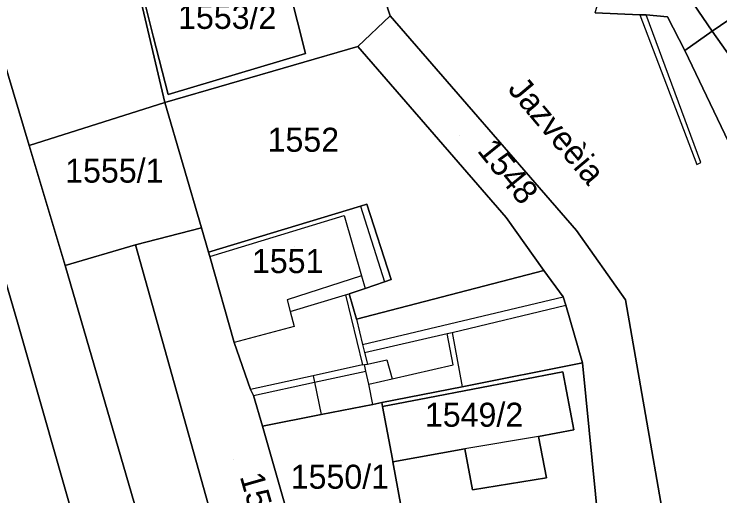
# Model space of a CAD drawing. Extents: x -263943 to -261149, y -1236934 to -1230686.
# Drawn here: x -262653.1 to -262594.4, y -1235050.6 to -1235010.5 of the extents above; entities that cross this region are included whole.
import ezdxf

# ---------------------------------------------------------------- set-up
doc = ezdxf.new("R2010")
doc.units = 0
for name, color, linetype in [('body_kn', 7, 'Continuous'), ('kladpar_druhypozemkov', 7, 'Continuous'), ('kladpar_hranice', 7, 'Continuous'), ('kladpar_parcelnecisla', 7, 'Continuous'), ('kladpar_plochy', 7, 'Continuous'), ('popisy', 7, 'Continuous'), ('zappar_hrandruhpozemk', 7, 'Continuous')]:
    doc.layers.add(name, color=color, linetype=linetype)

msp = doc.modelspace()

# ---------------------------------------------------------------- linework, layer by layer
at = {"layer": 'body_kn'}
for p, q in [((-262621.81, -1235010.67), (-262621.81, -1235010.67)), ((-262601.03, -1235010.58), (-262601.03, -1235010.58)), ((-262601.03, -1235010.58), (-262601.03, -1235010.58)), ((-262600.52, -1235010.58), (-262600.52, -1235010.58)), ((-262598.74, -1235010.75), (-262598.74, -1235010.75)), ((-262598.74, -1235010.75), (-262598.74, -1235010.75)), ((-262595.01, -1235011.94), (-262595.01, -1235011.94)), ((-262595.01, -1235011.94), (-262595.01, -1235011.94)), ((-262641.53, -1235012.36), (-262641.53, -1235012.36)), ((-262624.52, -1235013.21), (-262624.52, -1235013.21)), ((-262628.85, -1235013.81), (-262628.85, -1235013.81)), ((-262597.3, -1235013.55), (-262597.3, -1235013.55)), ((-262640.3, -1235017.2), (-262640.3, -1235017.2)), ((-262640.56, -1235017.88), (-262640.56, -1235017.88)), ((-262640.56, -1235017.88), (-262640.56, -1235017.88)), ((-262651.86, -1235021.45), (-262651.86, -1235021.45)), ((-262596.29, -1235023.03), (-262596.29, -1235023.03)), ((-262595.95, -1235022.86), (-262595.95, -1235022.86)), ((-262624.28, -1235026.51), (-262624.28, -1235026.51)), ((-262624.28, -1235026.51), (-262624.28, -1235026.51)), ((-262623.77, -1235026.35), (-262623.77, -1235026.35)), ((-262625.64, -1235027.28), (-262625.64, -1235027.28)), ((-262612.15, -1235027.44), (-262612.15, -1235027.44)), ((-262637.51, -1235028.3), (-262637.51, -1235028.3)), ((-262637.51, -1235028.3), (-262637.51, -1235028.3)), ((-262606.3, -1235028.54), (-262606.3, -1235028.54)), ((-262643.02, -1235029.74), (-262643.02, -1235029.74)), ((-262636.93, -1235030.35), (-262636.93, -1235030.35)), ((-262636.83, -1235030.71), (-262636.83, -1235030.71)), ((-262636.83, -1235030.71), (-262636.83, -1235030.71)), ((-262648.88, -1235031.44), (-262648.88, -1235031.44)), ((-262609.02, -1235031.85), (-262609.02, -1235031.85)), ((-262624.21, -1235032.3), (-262624.21, -1235032.3)), ((-262621.74, -1235032.62), (-262621.74, -1235032.62)), ((-262622.3, -1235032.81), (-262622.3, -1235032.81)), ((-262622.3, -1235032.81), (-262622.3, -1235032.81)), ((-262625.54, -1235033.9), (-262625.54, -1235033.9)), ((-262625.54, -1235033.9), (-262625.54, -1235033.9)), ((-262625.22, -1235033.8), (-262625.22, -1235033.8)), ((-262623.91, -1235033.36), (-262623.91, -1235033.36)), ((-262630.39, -1235034.31), (-262630.39, -1235034.31)), ((-262607.41, -1235034.05), (-262607.41, -1235034.05)), ((-262602.24, -1235034.3), (-262602.24, -1235034.3)), ((-262607.2, -1235034.76), (-262607.2, -1235034.76)), ((-262630.13, -1235035.28), (-262630.13, -1235035.28)), ((-262630.13, -1235035.28), (-262630.13, -1235035.28)), ((-262624.63, -1235035.92), (-262624.63, -1235035.92)), ((-262624.63, -1235035.92), (-262624.63, -1235035.92)), ((-262652.78, -1235036.35), (-262652.78, -1235036.35)), ((-262629.8, -1235036.52), (-262629.8, -1235036.52)), ((-262617.08, -1235037.1), (-262617.08, -1235037.1)), ((-262617.08, -1235037.1), (-262617.08, -1235037.1)), ((-262616.66, -1235037.02), (-262616.66, -1235037.02)), ((-262616.66, -1235037.02), (-262616.66, -1235037.02)), ((-262634.8, -1235037.87), (-262634.8, -1235037.87)), ((-262624.11, -1235038.02), (-262624.11, -1235038.02)), ((-262623.94, -1235038.7), (-262623.94, -1235038.7)), ((-262623.94, -1235038.7), (-262623.94, -1235038.7)), ((-262624.12, -1235039.73), (-262624.12, -1235039.73)), ((-262624.12, -1235039.73), (-262624.12, -1235039.73)), ((-262623.94, -1235039.7), (-262623.94, -1235039.7)), ((-262623.7, -1235039.65), (-262623.7, -1235039.65)), ((-262622.08, -1235039.31), (-262622.08, -1235039.31)), ((-262616.57, -1235039.73), (-262616.57, -1235039.73)), ((-262605.8, -1235039.56), (-262605.8, -1235039.56)), ((-262623.83, -1235040.23), (-262623.83, -1235040.23)), ((-262623.83, -1235040.23), (-262623.83, -1235040.23)), ((-262607.44, -1235040.31), (-262607.44, -1235040.31)), ((-262628.23, -1235040.63), (-262628.23, -1235040.63)), ((-262628.23, -1235040.63), (-262628.23, -1235040.63)), ((-262621.65, -1235040.88), (-262621.65, -1235040.88)), ((-262621.65, -1235040.88), (-262621.65, -1235040.88)), ((-262628.12, -1235041.17), (-262628.12, -1235041.17)), ((-262623.6, -1235041.32), (-262623.6, -1235041.32)), ((-262623.6, -1235041.32), (-262623.6, -1235041.32)), ((-262615.82, -1235041.54), (-262615.82, -1235041.54)), ((-262633.45, -1235041.77), (-262633.45, -1235041.77)), ((-262633.2, -1235042.28), (-262633.2, -1235042.28)), ((-262633.2, -1235042.28), (-262633.2, -1235042.28)), ((-262618.67, -1235042.46), (-262618.67, -1235042.46)), ((-262623.25, -1235043.01), (-262623.25, -1235043.01)), ((-262623.25, -1235043.01), (-262623.25, -1235043.01)), ((-262622.5, -1235042.86), (-262622.5, -1235042.86)), ((-262622.5, -1235042.86), (-262622.5, -1235042.86)), ((-262622.44, -1235043.18), (-262622.44, -1235043.18)), ((-262622.44, -1235043.18), (-262622.44, -1235043.18)), ((-262627.56, -1235043.86), (-262627.56, -1235043.86)), ((-262632.43, -1235044.82), (-262632.43, -1235044.82)), ((-262632.43, -1235044.82), (-262632.43, -1235044.82)), ((-262606.52, -1235045.12), (-262606.52, -1235045.12)), ((-262609.47, -1235045.69), (-262609.47, -1235045.69)), ((-262609.47, -1235045.69), (-262609.47, -1235045.69)), ((-262615.59, -1235046.7), (-262615.59, -1235046.7)), ((-262621.63, -1235047.57), (-262621.63, -1235047.57)), ((-262621.59, -1235047.8), (-262621.59, -1235047.8)), ((-262608.81, -1235049.12), (-262608.81, -1235049.12)), ((-262614.96, -1235050.13), (-262614.96, -1235050.13))]:
    msp.add_line(p, q, dxfattribs=at)
at = {"layer": 'kladpar_druhypozemkov'}
for p, q in [((-262629.52, -1235019.58), (-262629.52, -1235019.58)), ((-262616.07, -1235020.62), (-262616.07, -1235020.62)), ((-262644.51, -1235022.61), (-262644.51, -1235022.61)), ((-262629.82, -1235029.88), (-262629.82, -1235029.88)), ((-262614.44, -1235043.12), (-262614.44, -1235043.12)), ((-262634.82, -1235047.62), (-262634.82, -1235047.62)), ((-262625.82, -1235047.78), (-262625.82, -1235047.78))]:
    msp.add_line(p, q, dxfattribs=at)
at = {"layer": 'kladpar_hranice'}
for points in [[(-262628.55, -1235100.14), (-262626.43, -1235108.1), (-262631.86, -1235109.63), (-262652.78, -1235036.35), (-262674.39, -1234962.31), (-262687.2, -1234919.05), (-262683.63, -1234916.85), (-262682.96, -1234919.06), (-262669.82, -1234961.31), (-262651.86, -1235021.45), (-262648.88, -1235031.44), (-262640.92, -1235058.72), (-262629.23, -1235098.19), (-262628.55, -1235100.14)], [(-262657.96, -1235037.63), (-262678.8, -1234963.4), (-262690.84, -1234921.24), (-262687.2, -1234919.05), (-262674.39, -1234962.31), (-262652.78, -1235036.35), (-262631.86, -1235109.63), (-262636.7, -1235110.99), (-262657.96, -1235037.63)], [(-262640.56, -1235017.88), (-262651.86, -1235021.45), (-262669.82, -1234961.31), (-262682.96, -1234919.06), (-262669.59, -1234920.02), (-262660.89, -1234947.96), (-262658.88, -1234954.4), (-262650.76, -1234980.15), (-262645.07, -1234998.78), (-262643.6, -1235005.02), (-262642.66, -1235009), (-262640.56, -1235017.88)], [(-262625.5, -1234993.16), (-262626.11, -1234999.17), (-262625.27, -1235000.08), (-262621.81, -1235010.67), (-262624.52, -1235013.21), (-262640.56, -1235017.88), (-262642.66, -1235009), (-262643.6, -1235005.02), (-262645.07, -1234998.78), (-262644.35, -1234999.26), (-262644.75, -1234999.36), (-262643.58, -1235004.07), (-262642.42, -1235008.77), (-262641.53, -1235012.36), (-262640.3, -1235017.2), (-262628.85, -1235013.81), (-262630.88, -1235005.76), (-262636.81, -1235007.37), (-262637.33, -1235007.5), (-262638.51, -1235002.8), (-262639.47, -1234998.95), (-262625.5, -1234993.16)], [(-262584.83, -1235005.58), (-262589.5, -1235008.63), (-262589.74, -1235008.32), (-262590.68, -1235008.97), (-262595.01, -1235011.94), (-262601.7, -1235002.11), (-262602.32, -1235001.19), (-262592.41, -1234994.36), (-262591.99, -1234995.12), (-262589.64, -1234998.55), (-262584.83, -1235005.58)], [(-262630.88, -1235005.76), (-262628.85, -1235013.81), (-262640.3, -1235017.2), (-262641.53, -1235012.36), (-262642.42, -1235008.77), (-262643.58, -1235004.07), (-262644.75, -1234999.36), (-262644.35, -1234999.26), (-262645.25, -1234995.67), (-262641.27, -1234994.67), (-262640.37, -1234998.26), (-262639.69, -1234998.09), (-262639.47, -1234998.95), (-262638.51, -1235002.8), (-262637.33, -1235007.5), (-262636.81, -1235007.37), (-262630.88, -1235005.76)], [(-262604.76, -1235010.41), (-262601.03, -1235010.58), (-262600.52, -1235010.58), (-262598.74, -1235010.75), (-262597.3, -1235013.55), (-262589.43, -1235029.98), (-262592.67, -1235063.86), (-262603.11, -1235086.06), (-262603.49, -1235074.38), (-262603.53, -1235073.27), (-262603.54, -1235073.07), (-262597.42, -1235061.83), (-262602.24, -1235034.3), (-262606.3, -1235028.54), (-262621.81, -1235010.67), (-262625.27, -1235000.08)], [(-262598.74, -1235010.75), (-262600.52, -1235010.58), (-262601.03, -1235010.58), (-262604.76, -1235010.41), (-262602.63, -1235003.13), (-262601.7, -1235002.11), (-262595.01, -1235011.94), (-262597.3, -1235013.55), (-262598.74, -1235010.75)], [(-262577.21, -1235017.27), (-262576.62, -1235018.37), (-262573.74, -1235023.03), (-262583.97, -1235027.56), (-262595.01, -1235011.94), (-262590.68, -1235008.97), (-262589.74, -1235008.32), (-262589.5, -1235008.63), (-262584.83, -1235005.58), (-262577.21, -1235017.27)], [(-262604.04, -1235061.33), (-262604.45, -1235053.28), (-262605.8, -1235039.56), (-262607.2, -1235034.76), (-262607.41, -1235034.05), (-262609.02, -1235031.85), (-262612.15, -1235027.44), (-262624.52, -1235013.21), (-262621.81, -1235010.67), (-262606.3, -1235028.54), (-262602.24, -1235034.3), (-262597.42, -1235061.83), (-262603.54, -1235073.07), (-262604.04, -1235061.33)], [(-262595.01, -1235011.94), (-262583.97, -1235027.56), (-262589.43, -1235029.98), (-262597.3, -1235013.55), (-262595.01, -1235011.94)], [(-262624.63, -1235035.92), (-262625.22, -1235033.8), (-262623.91, -1235033.36), (-262622.3, -1235032.81), (-262621.74, -1235032.62), (-262623.77, -1235026.35), (-262624.28, -1235026.51), (-262636.93, -1235030.35), (-262637.51, -1235028.3), (-262640.56, -1235017.88), (-262624.52, -1235013.21), (-262612.15, -1235027.44), (-262609.02, -1235031.85), (-262624.63, -1235035.92)], [(-262637.51, -1235028.3), (-262643.02, -1235029.74), (-262648.88, -1235031.44), (-262651.86, -1235021.45), (-262640.56, -1235017.88), (-262637.51, -1235028.3)], [(-262622.3, -1235032.81), (-262623.91, -1235033.36), (-262625.22, -1235033.8), (-262624.63, -1235035.92), (-262609.02, -1235031.85), (-262607.41, -1235034.05), (-262607.2, -1235034.76), (-262605.8, -1235039.56), (-262615.82, -1235041.54), (-262622.5, -1235042.86), (-262623.25, -1235043.01), (-262627.56, -1235043.86), (-262632.43, -1235044.82), (-262633.2, -1235042.28), (-262633.45, -1235041.77), (-262634.8, -1235037.87), (-262636.83, -1235030.71), (-262636.93, -1235030.35), (-262624.28, -1235026.51), (-262623.77, -1235026.35), (-262621.74, -1235032.62), (-262622.3, -1235032.81)], [(-262632.43, -1235044.82), (-262629.51, -1235055.12), (-262628.8, -1235057.61), (-262626.68, -1235064.39), (-262619.31, -1235088.28), (-262622.62, -1235089.28), (-262625.75, -1235090.23), (-262635.75, -1235055.67), (-262643.02, -1235029.74), (-262637.51, -1235028.3), (-262636.93, -1235030.35), (-262636.83, -1235030.71), (-262634.8, -1235037.87), (-262633.45, -1235041.77), (-262633.2, -1235042.28), (-262632.43, -1235044.82)], [(-262629.23, -1235098.19), (-262640.92, -1235058.72), (-262648.88, -1235031.44), (-262643.02, -1235029.74), (-262635.75, -1235055.67), (-262625.75, -1235090.23), (-262623.72, -1235096.67), (-262629.23, -1235098.19)], [(-262604.45, -1235053.28), (-262620.06, -1235056.08), (-262621.59, -1235047.8), (-262615.59, -1235046.7), (-262614.96, -1235050.13), (-262608.81, -1235049.12), (-262609.47, -1235045.69), (-262606.52, -1235045.12), (-262607.44, -1235040.31), (-262618.67, -1235042.46), (-262622.44, -1235043.18), (-262622.5, -1235042.86), (-262615.82, -1235041.54), (-262605.8, -1235039.56), (-262604.45, -1235053.28)], [(-262622.44, -1235043.18), (-262618.67, -1235042.46), (-262607.44, -1235040.31), (-262606.52, -1235045.12), (-262609.47, -1235045.69), (-262608.81, -1235049.12), (-262614.96, -1235050.13), (-262615.59, -1235046.7), (-262621.59, -1235047.8), (-262621.63, -1235047.57), (-262622.44, -1235043.18)], [(-262622.5, -1235042.86), (-262622.44, -1235043.18), (-262621.63, -1235047.57), (-262621.59, -1235047.8), (-262620.06, -1235056.08), (-262625.2, -1235056.98), (-262625.38, -1235055.13), (-262626.37, -1235055.24), (-262627.57, -1235054.71), (-262627.78, -1235053.67), (-262629.33, -1235054.07), (-262629.18, -1235055.04), (-262629.51, -1235055.12), (-262632.43, -1235044.82), (-262627.56, -1235043.86), (-262623.25, -1235043.01), (-262622.5, -1235042.86)]]:
    msp.add_lwpolyline(points, dxfattribs=at)
at = {"layer": 'kladpar_plochy'}
for points in [[(-262628.55, -1235100.14), (-262626.43, -1235108.1), (-262631.86, -1235109.63), (-262652.78, -1235036.35), (-262674.39, -1234962.31), (-262687.2, -1234919.05), (-262683.63, -1234916.85), (-262682.96, -1234919.06), (-262669.82, -1234961.31), (-262651.86, -1235021.45), (-262648.88, -1235031.44), (-262640.92, -1235058.72), (-262629.23, -1235098.19)], [(-262657.96, -1235037.63), (-262678.8, -1234963.4), (-262690.84, -1234921.24), (-262687.2, -1234919.05), (-262674.39, -1234962.31), (-262652.78, -1235036.35), (-262631.86, -1235109.63), (-262636.7, -1235110.99)], [(-262640.56, -1235017.88), (-262651.86, -1235021.45), (-262669.82, -1234961.31), (-262682.96, -1234919.06), (-262669.59, -1234920.02), (-262660.89, -1234947.96), (-262658.88, -1234954.4), (-262650.76, -1234980.15), (-262645.07, -1234998.78), (-262643.6, -1235005.02), (-262642.66, -1235009)], [(-262625.5, -1234993.16), (-262626.11, -1234999.17), (-262625.27, -1235000.08), (-262621.81, -1235010.67), (-262624.52, -1235013.21), (-262640.56, -1235017.88), (-262642.66, -1235009), (-262643.6, -1235005.02), (-262645.07, -1234998.78), (-262644.35, -1234999.26), (-262644.75, -1234999.36), (-262643.58, -1235004.07), (-262642.42, -1235008.77), (-262641.53, -1235012.36), (-262640.3, -1235017.2), (-262628.85, -1235013.81), (-262630.88, -1235005.76), (-262636.81, -1235007.37), (-262637.33, -1235007.5), (-262638.51, -1235002.8), (-262639.47, -1234998.95)], [(-262584.83, -1235005.58), (-262589.5, -1235008.63), (-262589.74, -1235008.32), (-262590.68, -1235008.97), (-262595.01, -1235011.94), (-262601.7, -1235002.11), (-262602.32, -1235001.19), (-262592.41, -1234994.36), (-262591.99, -1234995.12), (-262589.64, -1234998.55)], [(-262630.88, -1235005.76), (-262628.85, -1235013.81), (-262640.3, -1235017.2), (-262641.53, -1235012.36), (-262642.42, -1235008.77), (-262643.58, -1235004.07), (-262644.75, -1234999.36), (-262644.35, -1234999.26), (-262645.25, -1234995.67), (-262641.27, -1234994.67), (-262640.37, -1234998.26), (-262639.69, -1234998.09), (-262639.47, -1234998.95), (-262638.51, -1235002.8), (-262637.33, -1235007.5), (-262636.81, -1235007.37)], [(-262598.74, -1235010.75), (-262600.52, -1235010.58), (-262601.03, -1235010.58), (-262604.76, -1235010.41), (-262602.63, -1235003.13), (-262601.7, -1235002.11), (-262595.01, -1235011.94), (-262597.3, -1235013.55)], [(-262577.21, -1235017.27), (-262576.62, -1235018.37), (-262573.74, -1235023.03), (-262583.97, -1235027.56), (-262595.01, -1235011.94), (-262590.68, -1235008.97), (-262589.74, -1235008.32), (-262589.5, -1235008.63), (-262584.83, -1235005.58)], [(-262604.04, -1235061.33), (-262604.45, -1235053.28), (-262605.8, -1235039.56), (-262607.2, -1235034.76), (-262607.41, -1235034.05), (-262609.02, -1235031.85), (-262612.15, -1235027.44), (-262624.52, -1235013.21), (-262621.81, -1235010.67), (-262606.3, -1235028.54), (-262602.24, -1235034.3), (-262597.42, -1235061.83), (-262603.54, -1235073.07)], [(-262595.01, -1235011.94), (-262583.97, -1235027.56), (-262589.43, -1235029.98), (-262597.3, -1235013.55)], [(-262624.63, -1235035.92), (-262625.22, -1235033.8), (-262623.91, -1235033.36), (-262622.3, -1235032.81), (-262621.74, -1235032.62), (-262623.77, -1235026.35), (-262624.28, -1235026.51), (-262636.93, -1235030.35), (-262637.51, -1235028.3), (-262640.56, -1235017.88), (-262624.52, -1235013.21), (-262612.15, -1235027.44), (-262609.02, -1235031.85)], [(-262637.51, -1235028.3), (-262643.02, -1235029.74), (-262648.88, -1235031.44), (-262651.86, -1235021.45), (-262640.56, -1235017.88)], [(-262622.3, -1235032.81), (-262623.91, -1235033.36), (-262625.22, -1235033.8), (-262624.63, -1235035.92), (-262609.02, -1235031.85), (-262607.41, -1235034.05), (-262607.2, -1235034.76), (-262605.8, -1235039.56), (-262615.82, -1235041.54), (-262622.5, -1235042.86), (-262623.25, -1235043.01), (-262627.56, -1235043.86), (-262632.43, -1235044.82), (-262633.2, -1235042.28), (-262633.45, -1235041.77), (-262634.8, -1235037.87), (-262636.83, -1235030.71), (-262636.93, -1235030.35), (-262624.28, -1235026.51), (-262623.77, -1235026.35), (-262621.74, -1235032.62)], [(-262632.43, -1235044.82), (-262629.51, -1235055.12), (-262628.8, -1235057.61), (-262626.68, -1235064.39), (-262619.31, -1235088.28), (-262622.62, -1235089.28), (-262625.75, -1235090.23), (-262635.75, -1235055.67), (-262643.02, -1235029.74), (-262637.51, -1235028.3), (-262636.93, -1235030.35), (-262636.83, -1235030.71), (-262634.8, -1235037.87), (-262633.45, -1235041.77), (-262633.2, -1235042.28)], [(-262629.23, -1235098.19), (-262640.92, -1235058.72), (-262648.88, -1235031.44), (-262643.02, -1235029.74), (-262635.75, -1235055.67), (-262625.75, -1235090.23), (-262623.72, -1235096.67)], [(-262604.45, -1235053.28), (-262620.06, -1235056.08), (-262621.59, -1235047.8), (-262615.59, -1235046.7), (-262614.96, -1235050.13), (-262608.81, -1235049.12), (-262609.47, -1235045.69), (-262606.52, -1235045.12), (-262607.44, -1235040.31), (-262618.67, -1235042.46), (-262622.44, -1235043.18), (-262622.5, -1235042.86), (-262615.82, -1235041.54), (-262605.8, -1235039.56)], [(-262622.44, -1235043.18), (-262618.67, -1235042.46), (-262607.44, -1235040.31), (-262606.52, -1235045.12), (-262609.47, -1235045.69), (-262608.81, -1235049.12), (-262614.96, -1235050.13), (-262615.59, -1235046.7), (-262621.59, -1235047.8), (-262621.63, -1235047.57)], [(-262622.5, -1235042.86), (-262622.44, -1235043.18), (-262621.63, -1235047.57), (-262621.59, -1235047.8), (-262620.06, -1235056.08), (-262625.2, -1235056.98), (-262625.38, -1235055.13), (-262626.37, -1235055.24), (-262627.57, -1235054.71), (-262627.78, -1235053.67), (-262629.33, -1235054.07), (-262629.18, -1235055.04), (-262629.51, -1235055.12), (-262632.43, -1235044.82), (-262627.56, -1235043.86), (-262623.25, -1235043.01)]]:
    msp.add_lwpolyline(points, close=True, dxfattribs=at)
msp.add_lwpolyline([(-262604.76, -1235010.41), (-262601.03, -1235010.58), (-262600.52, -1235010.58), (-262598.74, -1235010.75), (-262597.3, -1235013.55), (-262589.43, -1235029.98), (-262592.67, -1235063.86), (-262603.11, -1235086.06), (-262603.49, -1235074.38), (-262603.53, -1235073.27), (-262603.54, -1235073.07), (-262597.42, -1235061.83), (-262602.24, -1235034.3), (-262606.3, -1235028.54), (-262621.81, -1235010.67), (-262625.27, -1235000.08)], dxfattribs=at)
at = {"layer": 'zappar_hrandruhpozemk'}
for p, q in [((-262601.03, -1235010.58), (-262596.29, -1235023.03)), ((-262624.28, -1235026.51), (-262622.3, -1235032.81)), ((-262636.83, -1235030.71), (-262625.64, -1235027.28)), ((-262625.64, -1235027.28), (-262624.21, -1235032.3)), ((-262624.21, -1235032.3), (-262630.39, -1235034.31)), ((-262624.21, -1235032.3), (-262623.91, -1235033.36)), ((-262624.11, -1235038.02), (-262607.41, -1235034.05)), ((-262624.63, -1235035.92), (-262624.11, -1235038.02)), ((-262629.8, -1235036.52), (-262634.8, -1235037.87)), ((-262623.94, -1235038.7), (-262617.08, -1235037.1)), ((-262616.57, -1235039.73), (-262617.08, -1235037.1)), ((-262616.66, -1235037.02), (-262615.82, -1235041.54)), ((-262623.83, -1235040.23), (-262623.94, -1235039.7)), ((-262621.65, -1235040.88), (-262616.57, -1235039.73)), ((-262623.6, -1235041.32), (-262621.65, -1235040.88)), ((-262609.47, -1235045.69), (-262615.59, -1235046.7))]:
    msp.add_line(p, q, dxfattribs=at)
for points in [[(-262596.29, -1235023.03), (-262595.95, -1235022.86), (-262600.52, -1235010.58)], [(-262625.54, -1235033.9), (-262624.12, -1235039.73), (-262628.23, -1235040.63), (-262633.45, -1235041.77)], [(-262630.13, -1235035.28), (-262625.54, -1235033.9), (-262625.22, -1235033.8)], [(-262630.39, -1235034.31), (-262630.13, -1235035.28), (-262629.8, -1235036.52)], [(-262617.08, -1235037.1), (-262616.66, -1235037.02), (-262607.2, -1235034.76)], [(-262624.11, -1235038.02), (-262623.94, -1235038.7), (-262623.7, -1235039.65)], [(-262624.12, -1235039.73), (-262623.94, -1235039.7), (-262623.7, -1235039.65), (-262622.08, -1235039.31), (-262621.65, -1235040.88)], [(-262633.2, -1235042.28), (-262628.12, -1235041.17), (-262623.83, -1235040.23)], [(-262623.25, -1235043.01), (-262623.6, -1235041.32), (-262623.83, -1235040.23)], [(-262628.23, -1235040.63), (-262628.12, -1235041.17), (-262627.56, -1235043.86)]]:
    msp.add_lwpolyline(points, dxfattribs=at)

# ---------------------------------------------------------------- texts
at = {"layer": 'kladpar_parcelnecisla'}
for s, p in [('1553/2', (-262639.47, -1235011.75)), ('1552', (-262632.017, -1235021.98)), ('1555/1', (-262648.867, -1235024.55)), ('1551', (-262633.321, -1235032.08)), ('1549/2', (-262618.922, -1235044.87)), ('1550/1', (-262630.093, -1235050.03))]:
    msp.add_text(s, height=2, dxfattribs=at).set_placement(p)
for s, rotation, p in [('1548', 309, (-262614.636, -1235021.909)), ('1556', 286, (-262634.346, -1235049.004))]:
    msp.add_text(s, height=2, rotation=rotation, dxfattribs=at).set_placement(p)
at = {"layer": 'popisy'}
msp.add_text('Jazveèia', height=2, rotation=310, dxfattribs=at).set_placement((-262612.097, -1235016.802))

doc.saveas('drawing.dxf')
